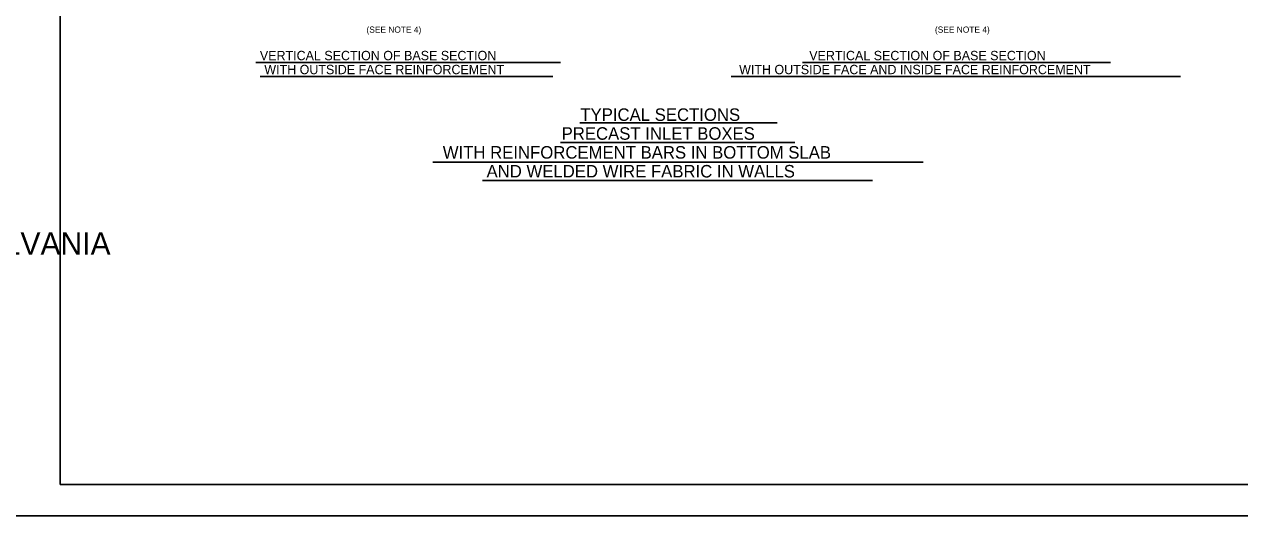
# Model space of a CAD drawing. Extents: x -6420 to 49575, y -4552 to 11624.
# Drawn here: x 7447 to 9361, y 1880 to 2653 of the extents above; entities that cross this region are included whole.
import ezdxf

# ---------------------------------------------------------------- set-up
doc = ezdxf.new("R2010")
doc.units = 0
doc.layers.add('1', color=7, linetype='Continuous')
doc.layers.add('PLT-BNDY', color=7, linetype='Continuous')

msp = doc.modelspace()

# ---------------------------------------------------------------- linework, layer by layer
at = {"layer": '1'}
for p, q in [((7811.2, 2593.3), (8291.3, 2593.3)), ((8672.1, 2593.3), (9156.9, 2593.3)), ((7818.5, 2571.3), (8278.9, 2571.3)), ((8560.1, 2571.3), (9267.2, 2571.3)), ((8321.8, 2498), (8632.1, 2498)), ((8291.1, 2467.2), (8660, 2467.2)), ((8090, 2436.4), (8862.2, 2436.4)), ((8168.2, 2407.5), (8782.5, 2407.5))]:
    msp.add_line(p, q, dxfattribs=at)
msp.add_lwpolyline([(10082.3, 1929), (10082.3, 3779.4), (7503.5, 3779.4), (7503.5, 1929), (10082.3, 1929), (10082.3, 2015.5), (9426.1, 2015.5), (9426.1, 2227.7), (10082.3, 2227.7), (10082.3, 2322.7), (9426.1, 2322.7), (9426.1, 1929), (9684.6, 1929), (9684.6, 2015.5), (9684.6, 1929), (9937.3, 1929), (9937.3, 2015.5), (9937.3, 1975.1), (10082.3, 1975.1)], dxfattribs=at)
at = {"layer": 'PLT-BNDY'}
msp.add_lwpolyline([(7375.6, 3828.6), (10134.8, 3828.6), (10134.8, 1879.8), (7375.6, 1879.8)], close=True, dxfattribs=at)

# ---------------------------------------------------------------- texts
at = {"layer": '1'}
for s, height, p in [('(SEE NOTE 4)', 9.843, (7985.7, 2639.9)), ('(SEE NOTE 4)', 9.843, (8880.7, 2639.9)), ('VERTICAL SECTION OF BASE SECTION', 14.69, (7817.8, 2596.7)), ('VERTICAL SECTION OF BASE SECTION', 14.69, (8682.8, 2596.7)), ('WITH OUTSIDE FACE REINFORCEMENT', 14.69, (7824.8, 2574.7)), ('WITH OUTSIDE FACE AND INSIDE FACE REINFORCEMENT', 14.69, (8572.4, 2574.7)), ('TYPICAL SECTIONS', 19.685, (8322.4, 2501.2)), ('PRECAST INLET BOXES', 19.685, (8292.9, 2471.5)), ('WITH REINFORCEMENT BARS IN BOTTOM SLAB', 19.685, (8105.8, 2441.8)), ('AND WELDED WIRE FABRIC IN WALLS', 19.685, (8174.7, 2412.1)), ('COMMONWEALTH OF PENNSYLVANIA', 35.379, (6710.1, 2290.4))]:
    msp.add_text(s, height=height, dxfattribs=at).set_placement(p)

doc.saveas('drawing.dxf')
